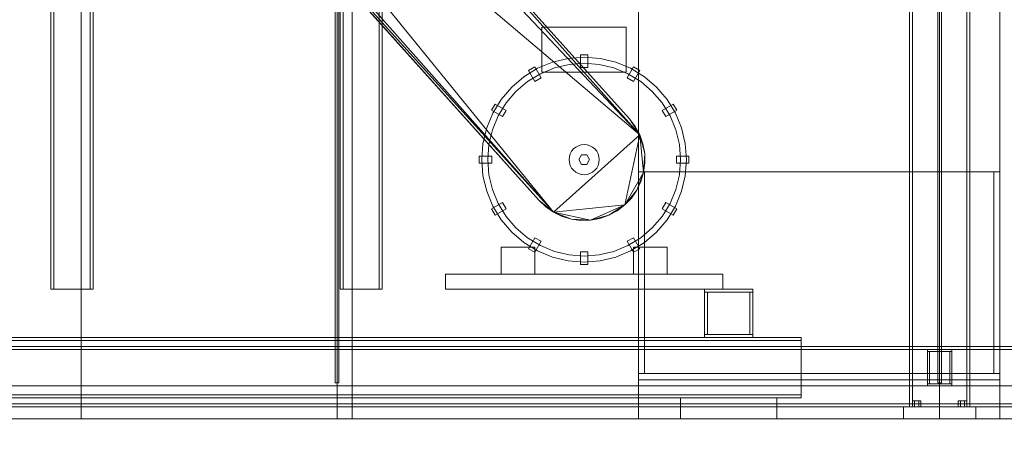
# Model space of a CAD drawing. Header units: millimetres. Extents: x -2233 to 65662, y -50530 to 6847.
# Tile 757 of 802: x 53934 to 55569, y -55 to 662. Entities that reach past the tile are written whole.
import ezdxf

# ---------------------------------------------------------------- set-up
doc = ezdxf.new("R2010")
doc.units = ezdxf.units.MM
for name, color, linetype, lineweight in [('COTAS_O', 1, 'Continuous', 0), ('COTAS_P', 1, 'Continuous', 0), ('lateral_secador', 7, 'Continuous', 0)]:
    doc.layers.add(name, color=color, linetype=linetype, lineweight=lineweight)
doc.dimstyles.new('R19_100', dxfattribs={"dimtxt": 250, "dimasz": 150, "dimexe": 150, "dimexo": 80, "dimgap": 100, "dimtad": 1, "dimtih": 1, "dimtoh": 1, "dimdsep": 46, "dimcen": 0.09, "dimadec": 0, "dimazin": 0, "dimtfac": 1, "dimtdec": 4, "dimtofl": 0, "dimtmove": 0, "dimatfit": 3, "dimfxl": 1, "dimtolj": 1, "dimtzin": 0, "dimarcsym": 0})

# ---------------------------------------------------------------- blocks, each defined once
blk = doc.blocks.new('DIM_R32_24')
at = {"layer": 'COTAS_O'}
for p, q in [((40461.1, 0), (40461.1, -900)), ((60461.1, 0), (60461.1, -900)), ((40461.1, -900), (40611.1, -855)), ((60461.1, -900), (60311.1, -855)), ((40461.1, -900), (60461.1, -900)), ((40461.1, -900), (40611.1, -945)), ((60461.1, -900), (60311.1, -945))]:
    blk.add_line(p, q, dxfattribs=at)
blk.add_text('20000 O', height=250, dxfattribs=at).set_placement((50461.1, -800))
blk = doc.blocks.new('DIM_R32_26')
at = {"layer": 'COTAS_P'}
for p, q in [((112.7, 0), (112.7, -2500)), ((65298.1, 0), (65298.1, -2500)), ((112.7, -2500), (262.7, -2455)), ((65298.1, -2500), (65148.1, -2455)), ((112.7, -2500), (65298.1, -2500)), ((112.7, -2500), (262.7, -2545)), ((65298.1, -2500), (65148.1, -2545))]:
    blk.add_line(p, q, dxfattribs=at)
blk.add_text('65185.39 P', height=250, dxfattribs=at).set_placement((32705.4, -2400))

msp = doc.modelspace()

# ---------------------------------------------------------------- linework, layer by layer
at = {"layer": 'lateral_secador'}
for p, q in [((54036.134, 0), (54036.134, 2925)), ((54458.134, 2925), (54458.134, 60)), ((54461.134, 0), (54461.134, 2925)), ((54464.134, 60), (54464.134, 2925)), ((54486.134, 0), (54486.134, 2925)), ((54961.134, 0), (54961.134, 2925)), ((54961.134, 2925), (54961.134, 410)), ((55411.134, 2925), (55411.134, 20)), ((55416.134, 20), (55416.134, 2925)), ((55458.134, 2925), (55458.134, 60)), ((55461.134, 410), (55461.134, 2925)), ((55461.134, 0), (55461.134, 2925)), ((55464.134, 60), (55464.134, 2925)), ((55506.134, 2925), (55506.134, 20)), ((55511.134, 20), (55511.134, 2925)), ((55561.134, 410), (55561.134, 2925)), ((55561.134, 2925), (55561.134, 0)), ((54266.607, 1210.852), (54963.478, 470.91)), ((54324.84, 1188.374), (54946.316, 497.443)), ((54324.84, 1188.374), (54963.478, 470.91)), ((54946.316, 497.443), (54336.316, 1177.443)), ((54820.472, 342.625), (54166.909, 1146.37)), ((54166.909, 1146.37), (54963.478, 470.91)), ((54820.472, 342.625), (54163.527, 1084.04)), ((54795.951, 362.557), (54176.326, 1055.148)), ((54820.472, 342.625), (54176.326, 1055.148)), ((54185.951, 1042.557), (54795.951, 362.557)), ((54036.134, 1010), (54036.134, 0)), ((54461.134, 0), (54461.134, 1010)), ((54486.134, 0), (54486.134, 1010)), ((53986.134, 695), (53986.134, 215)), ((53991.134, 215), (53991.134, 695)), ((54051.134, 695), (54051.134, 215)), ((54056.134, 215), (54056.134, 695)), ((54466.134, 695), (54466.134, 215)), ((54471.134, 215), (54471.134, 695)), ((54531.134, 695), (54531.134, 215)), ((54536.134, 215), (54536.134, 695)), ((54801.134, 650), (54941.134, 650)), ((54801.134, 650), (54801.134, 575)), ((54941.134, 575), (54941.134, 650)), ((54818.601, 591.68), (54793.955, 581.471)), ((54844.54, 597.907), (54818.601, 591.68)), ((54871.134, 600), (54844.54, 597.907)), ((54871.134, 590), (54846.104, 588.03)), ((54865.134, 583), (54865.134, 604)), ((54877.134, 604), (54865.134, 604)), ((54897.728, 597.907), (54871.134, 600)), ((54896.163, 588.03), (54871.134, 590)), ((54877.134, 583), (54877.134, 604)), ((54923.667, 591.68), (54897.728, 597.907)), ((54948.312, 581.471), (54923.667, 591.68)), ((54793.955, 581.471), (54771.21, 567.533)), ((54798.495, 572.561), (54777.088, 559.443)), ((54789.33, 583.688), (54778.938, 577.688)), ((54789.438, 559.502), (54778.938, 577.688)), ((54799.83, 565.502), (54789.33, 583.688)), ((54821.691, 582.169), (54798.495, 572.561)), ((54801.134, 575), (54941.134, 575)), ((54846.104, 588.03), (54821.691, 582.169)), ((54865.134, 583), (54877.134, 583)), ((54920.577, 582.169), (54896.163, 588.03)), ((54943.772, 572.561), (54920.577, 582.169)), ((54942.438, 565.502), (54952.938, 583.688)), ((54965.18, 559.443), (54943.772, 572.561)), ((54971.057, 567.533), (54948.312, 581.471)), ((54952.83, 559.502), (54963.33, 577.688)), ((54963.33, 577.688), (54952.938, 583.688)), ((54771.21, 567.533), (54750.926, 550.208)), ((54777.088, 559.443), (54757.997, 543.137)), ((54789.438, 559.502), (54799.83, 565.502)), ((54942.438, 565.502), (54952.83, 559.502)), ((54984.271, 543.137), (54965.18, 559.443)), ((54991.342, 550.208), (54971.057, 567.533)), ((54750.926, 550.208), (54733.601, 529.923)), ((54757.997, 543.137), (54741.691, 524.046)), ((55000.577, 524.046), (54984.271, 543.137)), ((55008.667, 529.923), (54991.342, 550.208)), ((54733.601, 529.923), (54719.663, 507.178)), ((54741.691, 524.046), (54728.573, 502.638)), ((55013.695, 502.638), (55000.577, 524.046)), ((55022.605, 507.178), (55008.667, 529.923)), ((54719.663, 507.178), (54709.454, 482.533)), ((54723.445, 522.196), (54717.445, 511.804)), ((54735.632, 501.304), (54717.445, 511.804)), ((54741.632, 511.696), (54723.445, 522.196)), ((54735.632, 501.304), (54741.632, 511.696)), ((55000.636, 511.696), (55018.822, 522.196)), ((55000.636, 511.696), (55006.636, 501.304)), ((55006.636, 501.304), (55024.822, 511.804)), ((55024.822, 511.804), (55018.822, 522.196)), ((55032.813, 482.533), (55022.605, 507.178)), ((54728.573, 502.638), (54718.965, 479.443)), ((54946.316, 497.443), (54963.478, 470.91)), ((54955.941, 484.852), (54946.316, 497.443)), ((55023.303, 479.443), (55013.695, 502.638)), ((54709.454, 482.533), (54703.227, 456.594)), ((54718.965, 479.443), (54713.104, 455.03)), ((54963.478, 470.91), (54955.941, 484.852)), ((55029.164, 455.03), (55023.303, 479.443)), ((55039.041, 456.594), (55032.813, 482.533)), ((54963.478, 470.91), (54820.472, 342.625)), ((54963.478, 470.91), (54938.577, 354.817)), ((54963.478, 470.91), (54971.6, 440.371)), ((54968.74, 455.96), (54963.478, 470.91)), ((54963.478, 470.91), (54969.888, 408.818)), ((54703.227, 456.594), (54701.134, 430)), ((54713.104, 455.03), (54711.134, 430)), ((54850.347, 443.889), (54848.037, 439.567)), ((54853.456, 447.678), (54850.347, 443.889)), ((54857.245, 450.787), (54853.456, 447.678)), ((54861.567, 453.097), (54857.245, 450.787)), ((54866.257, 454.52), (54861.567, 453.097)), ((54871.134, 455), (54866.257, 454.52)), ((54876.011, 454.52), (54871.134, 455)), ((54880.701, 453.097), (54876.011, 454.52)), ((54885.023, 450.787), (54880.701, 453.097)), ((54888.812, 447.678), (54885.023, 450.787)), ((54891.921, 443.889), (54888.812, 447.678)), ((54894.231, 439.567), (54891.921, 443.889)), ((54971.6, 440.371), (54968.74, 455.96)), ((55031.134, 430), (55029.164, 455.03)), ((55041.134, 430), (55039.041, 456.594)), ((54718.134, 436), (54697.134, 436)), ((54697.134, 436), (54697.134, 424)), ((54701.134, 430), (54703.227, 403.406)), ((54711.134, 430), (54713.104, 404.97)), ((54718.134, 424), (54718.134, 436)), ((54846.614, 434.877), (54846.134, 430)), ((54846.134, 430), (54846.614, 425.123)), ((54848.037, 439.567), (54846.614, 434.877)), ((54846.614, 425.123), (54848.037, 420.433)), ((54866.634, 437.794), (54862.134, 430)), ((54862.134, 430), (54866.634, 422.206)), ((54875.634, 437.794), (54866.634, 437.794)), ((54880.134, 430), (54875.634, 437.794)), ((54875.634, 422.206), (54880.134, 430)), ((54895.654, 434.877), (54894.231, 439.567)), ((54894.231, 420.433), (54895.654, 425.123)), ((54896.134, 430), (54895.654, 434.877)), ((54895.654, 425.123), (54896.134, 430)), ((54971.6, 440.371), (54969.888, 408.818)), ((54971.985, 424.527), (54971.6, 440.371)), ((55024.134, 436), (55045.134, 436)), ((55024.134, 436), (55024.134, 424)), ((55029.164, 404.97), (55031.134, 430)), ((55039.041, 403.406), (55041.134, 430)), ((55045.134, 424), (55045.134, 436)), ((54718.134, 424), (54697.134, 424)), ((54848.037, 420.433), (54850.347, 416.111)), ((54850.347, 416.111), (54853.456, 412.322)), ((54853.456, 412.322), (54857.245, 409.213)), ((54857.245, 409.213), (54861.567, 406.903)), ((54866.634, 422.206), (54875.634, 422.206)), ((54880.701, 406.903), (54885.023, 409.213)), ((54885.023, 409.213), (54888.812, 412.322)), ((54888.812, 412.322), (54891.921, 416.111)), ((54891.921, 416.111), (54894.231, 420.433)), ((54969.888, 408.818), (54938.577, 354.817)), ((54969.888, 408.818), (54958.509, 379.338)), ((54961.134, 410), (55461.134, 410)), ((54961.134, 410), (55561.134, 410)), ((54961.134, 410), (54961.134, 75)), ((54961.134, 410), (54971.134, 410)), ((54965.358, 393.63), (54969.888, 408.818)), ((54969.888, 408.818), (54971.985, 424.527)), ((54971.134, 75), (54971.134, 410)), ((55024.134, 424), (55045.134, 424)), ((55461.134, 410), (55561.134, 410)), ((55551.134, 410), (55561.134, 410)), ((55551.134, 410), (55551.134, 75)), ((55561.134, 75), (55561.134, 410)), ((54703.227, 403.406), (54709.454, 377.467)), ((54713.104, 404.97), (54718.965, 380.557)), ((54861.567, 406.903), (54866.257, 405.48)), ((54866.257, 405.48), (54871.134, 405)), ((54871.134, 405), (54876.011, 405.48)), ((54876.011, 405.48), (54880.701, 406.903)), ((54958.509, 379.338), (54965.358, 393.63)), ((55023.303, 380.557), (55029.164, 404.97)), ((55032.813, 377.467), (55039.041, 403.406)), ((54709.454, 377.467), (54719.663, 352.822)), ((54718.965, 380.557), (54728.573, 357.362)), ((54958.509, 379.338), (54938.577, 354.817)), ((54949.508, 366.293), (54958.509, 379.338)), ((55013.695, 357.362), (55023.303, 380.557)), ((55022.605, 352.822), (55032.813, 377.467)), ((54820.472, 342.625), (54795.951, 362.557)), ((54795.951, 362.557), (54807.428, 351.626)), ((54938.577, 354.817), (54949.508, 366.293)), ((54735.632, 358.696), (54717.445, 348.196)), ((54717.445, 348.196), (54723.445, 337.804)), ((54719.663, 352.822), (54733.601, 330.077)), ((54741.632, 348.304), (54723.445, 337.804)), ((54728.573, 357.362), (54741.691, 335.954)), ((54741.632, 348.304), (54735.632, 358.696)), ((54807.428, 351.626), (54820.472, 342.625)), ((54938.577, 354.817), (54820.472, 342.625)), ((54938.577, 354.817), (54881.505, 329.534)), ((54938.577, 354.817), (54912.043, 337.656)), ((54912.043, 337.656), (54925.985, 345.193)), ((54925.985, 345.193), (54938.577, 354.817)), ((55000.577, 335.954), (55013.695, 357.362)), ((55006.636, 358.696), (55000.636, 348.304)), ((55000.636, 348.304), (55018.822, 337.804)), ((55006.636, 358.696), (55024.822, 348.196)), ((55008.667, 330.077), (55022.605, 352.822)), ((55018.822, 337.804), (55024.822, 348.196)), ((54733.601, 330.077), (54750.926, 309.792)), ((54741.691, 335.954), (54757.997, 316.863)), ((54849.952, 331.246), (54820.472, 342.625)), ((54820.472, 342.625), (54834.765, 335.776)), ((54881.505, 329.534), (54820.472, 342.625)), ((54834.765, 335.776), (54849.952, 331.246)), ((54881.505, 329.534), (54849.952, 331.246)), ((54849.952, 331.246), (54865.661, 329.148)), ((54865.661, 329.148), (54881.505, 329.534)), ((54912.043, 337.656), (54881.505, 329.534)), ((54881.505, 329.534), (54897.094, 332.393)), ((54897.094, 332.393), (54912.043, 337.656)), ((54984.271, 316.863), (55000.577, 335.954)), ((54991.342, 309.792), (55008.667, 330.077)), ((54757.997, 316.863), (54777.088, 300.557)), ((54965.18, 300.557), (54984.271, 316.863)), ((54750.926, 309.792), (54771.21, 292.467)), ((54777.088, 300.557), (54798.495, 287.439)), ((54789.438, 300.498), (54778.938, 282.312)), ((54799.83, 294.498), (54789.33, 276.312)), ((54799.83, 294.498), (54789.438, 300.498)), ((54952.83, 300.498), (54942.438, 294.498)), ((54942.438, 294.498), (54952.938, 276.312)), ((54943.772, 287.439), (54965.18, 300.557)), ((54952.83, 300.498), (54963.33, 282.312)), ((54971.057, 292.467), (54991.342, 309.792)), ((54733.134, 285), (54789.134, 285)), ((54733.134, 285), (54733.134, 240)), ((54771.21, 292.467), (54793.955, 278.529)), ((54778.938, 282.312), (54789.33, 276.312)), ((54789.134, 240), (54789.134, 285)), ((54793.955, 278.529), (54818.601, 268.32)), ((54798.495, 287.439), (54821.691, 277.831)), ((54821.691, 277.831), (54846.104, 271.97)), ((54896.163, 271.97), (54920.577, 277.831)), ((54920.577, 277.831), (54943.772, 287.439)), ((54923.667, 268.32), (54948.312, 278.529)), ((54948.312, 278.529), (54971.057, 292.467)), ((54952.938, 276.312), (54963.33, 282.312)), ((54953.134, 285), (55009.134, 285)), ((54953.134, 285), (54953.134, 240)), ((55009.134, 240), (55009.134, 285)), ((54818.601, 268.32), (54844.54, 262.093)), ((54844.54, 262.093), (54871.134, 260)), ((54846.104, 271.97), (54871.134, 270)), ((54865.134, 277), (54865.134, 256)), ((54877.134, 277), (54865.134, 277)), ((54871.134, 270), (54896.163, 271.97)), ((54871.134, 260), (54897.728, 262.093)), ((54877.134, 277), (54877.134, 256)), ((54897.728, 262.093), (54923.667, 268.32)), ((54865.134, 256), (54877.134, 256)), ((54641.134, 240), (55101.134, 240)), ((54641.134, 240), (54641.134, 215)), ((54733.134, 240), (54789.134, 240)), ((54953.134, 240), (55009.134, 240)), ((55101.134, 215), (55101.134, 240)), ((53986.134, 215), (54056.134, 215)), ((53986.134, 215), (53991.134, 215)), ((54051.134, 215), (54056.134, 215)), ((54466.134, 215), (54536.134, 215)), ((54466.134, 215), (54471.134, 215)), ((54531.134, 215), (54536.134, 215)), ((54641.134, 215), (55101.134, 215)), ((55071.134, 215), (55151.134, 215)), ((55071.134, 215), (55071.134, 210)), ((55151.134, 210), (55151.134, 215)), ((55071.134, 210), (55151.134, 210)), ((55071.134, 210), (55076.134, 210)), ((55071.134, 210), (55071.134, 140)), ((55076.134, 140), (55076.134, 210)), ((55146.134, 210), (55151.134, 210)), ((55146.134, 210), (55146.134, 140)), ((55151.134, 140), (55151.134, 210)), ((53741.134, 135), (55231.134, 135)), ((55071.134, 140), (55151.134, 140)), ((55071.134, 140), (55071.134, 135)), ((55071.134, 140), (55076.134, 140)), ((55071.134, 135), (55151.134, 135)), ((55146.134, 140), (55151.134, 140)), ((55151.134, 135), (55151.134, 140)), ((55231.134, 130), (55231.134, 135)), ((40461.134, 120), (60461.134, 120)), ((40461.134, 115), (60461.134, 115)), ((53741.134, 130), (55231.134, 130)), ((55231.134, 40), (55231.134, 130)), ((55441.134, 115), (55481.134, 115)), ((55441.134, 115), (55441.134, 112)), ((55481.134, 112), (55481.134, 115)), ((55441.134, 112), (55481.134, 112)), ((55441.134, 112), (55444.134, 112)), ((55441.134, 112), (55441.134, 58)), ((55444.134, 58), (55444.134, 112)), ((55478.134, 112), (55481.134, 112)), ((55478.134, 112), (55478.134, 58)), ((55481.134, 58), (55481.134, 112)), ((54961.134, 75), (55461.134, 75)), ((54961.134, 75), (54961.134, 0)), ((54961.134, 75), (55561.134, 75)), ((54961.134, 75), (54961.134, 65)), ((54961.134, 75), (54971.134, 75)), ((55461.134, 0), (55461.134, 75)), ((55461.134, 75), (55561.134, 75)), ((55551.134, 75), (55561.134, 75)), ((55561.134, 0), (55561.134, 75)), ((55561.134, 65), (55561.134, 75)), ((40461.134, 55), (60461.134, 55)), ((54458.134, 60), (54464.134, 60)), ((54961.134, 65), (55561.134, 65)), ((55441.134, 58), (55481.134, 58)), ((55441.134, 58), (55441.134, 55)), ((55441.134, 58), (55444.134, 58)), ((55441.134, 55), (55481.134, 55)), ((55458.134, 60), (55464.134, 60)), ((55478.134, 58), (55481.134, 58)), ((55481.134, 55), (55481.134, 58)), ((53741.134, 40), (55231.134, 40)), ((53741.134, 35), (55231.134, 35)), ((55031.134, 35), (55191.134, 35)), ((55031.134, 35), (55031.134, 0)), ((55191.134, 0), (55191.134, 35)), ((55231.134, 35), (55231.134, 40)), ((40461.134, 25), (60461.134, 25)), ((40461.134, 20), (60461.134, 20)), ((55401.134, 20), (55521.134, 20)), ((55401.134, 20), (55401.134, 0)), ((55411.134, 20), (55511.134, 20)), ((55411.134, 20), (55416.134, 20)), ((55419.634, 30), (55416.134, 30)), ((55416.134, 20), (55416.134, 30)), ((55419.634, 20), (55416.134, 20)), ((55426.634, 30), (55419.634, 30)), ((55419.634, 20), (55419.634, 30)), ((55426.634, 20), (55419.634, 20)), ((55430.134, 30), (55426.634, 30)), ((55426.634, 20), (55426.634, 30)), ((55426.634, 20), (55430.134, 20)), ((55430.134, 30), (55430.134, 20)), ((55495.634, 30), (55492.134, 30)), ((55492.134, 20), (55492.134, 30)), ((55495.634, 20), (55492.134, 20)), ((55502.634, 30), (55495.634, 30)), ((55495.634, 20), (55495.634, 30)), ((55502.634, 20), (55495.634, 20)), ((55506.134, 30), (55502.634, 30)), ((55502.634, 20), (55502.634, 30)), ((55502.634, 20), (55506.134, 20)), ((55506.134, 30), (55506.134, 20)), ((55506.134, 20), (55511.134, 20)), ((55521.134, 0), (55521.134, 20)), ((40461.134, 0), (60461.134, 0)), ((53461.134, 0), (54036.134, 0)), ((54036.134, 0), (54461.134, 0)), ((54461.134, 0), (54486.134, 0)), ((54486.134, 0), (54961.134, 0)), ((54961.134, 0), (55461.134, 0)), ((55031.134, 0), (55191.134, 0)), ((55401.134, 0), (55521.134, 0)), ((55461.134, 0), (55561.134, 0)), ((55561.134, 0), (56461.134, 0))]:
    msp.add_line(p, q, dxfattribs=at)

# ---------------------------------------------------------------- dimensions: what is measured, and where the dimension line sits
at = {"layer": 'COTAS_O'}
dim = msp.add_aligned_dim(p1=(40461.134, 0), p2=(60461.134, 0), distance=-900, text='<> O', dimstyle='R19_100', dxfattribs=at)
dim.commit()
dim.dimension.update_dxf_attribs({"geometry": 'DIM_R32_24', "text_midpoint": (50461.134, -900)})
at = {"layer": 'COTAS_P'}
dim = msp.add_aligned_dim(p1=(112.7, 0), p2=(65298.0949, 0), distance=-2500, text='<> P', dimstyle='R19_100', dxfattribs=at)
dim.commit()
dim.dimension.update_dxf_attribs({"geometry": 'DIM_R32_26', "text_midpoint": (32705.3975, -2500)})

doc.saveas('drawing.dxf')
